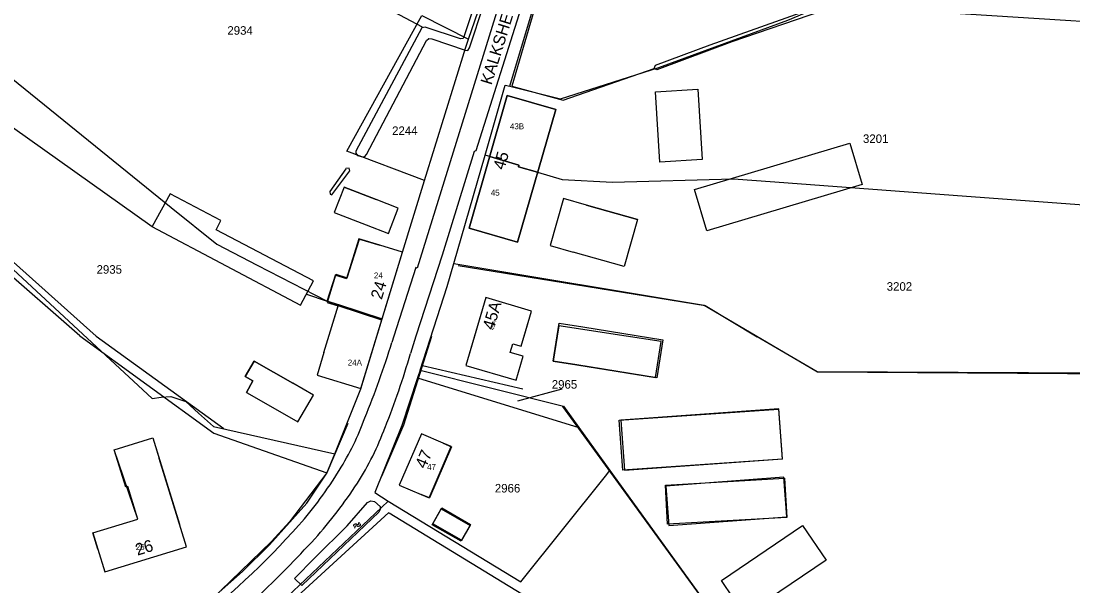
# Model space of a CAD drawing. Extents: x 148816 to 151297, y 399515 to 402500.
# Drawn here: x 149112.9 to 149334.2, y 399697.4 to 399816.4 of the extents above; entities that cross this region are included whole.
import ezdxf

# ---------------------------------------------------------------- set-up
doc = ezdxf.new("R2010")
doc.units = 0
for name, color, linetype in [('B01 Hoofdgebouw  [D] Norm', 7, 'Continuous'), ('B01 Hoofdgebouw  [T] Norm', 7, 'Continuous'), ('B01 hoofgebouw', 7, 'Continuous'), ('B02 Bijgebouw  [D] Norm', 7, 'Continuous'), ('B03 Overig opstal  [D] Norm', 7, 'Continuous'), ('B07 Tussenmuur  [D] Norm', 7, 'Continuous'), ('G01 perceelsgrens', 7, 'Continuous'), ('S05 Water  Norm', 7, 'Continuous'), ('T04 Haag heg  [D] Gem', 7, 'Continuous'), ('T09 Insteek water  [T] Norm', 7, 'Continuous'), ('V00 Kant verharding algemeen  [T] Norm', 7, 'Continuous'), ('Z01 perceelnummer', 7, 'Continuous'), ('Z02 huisnummer', 7, 'Continuous'), ('Z02 Huisnummer  [Tekst] Norm', 7, 'Continuous'), ('Z06 straatnaam', 7, 'Continuous')]:
    doc.layers.add(name, color=color, linetype=linetype)

msp = doc.modelspace()

# ---------------------------------------------------------------- linework, layer by layer
at = {"layer": 'B01 Hoofdgebouw  [D] Norm'}
for p, q in [((149183.95, 399770.54), (149181.4, 399762.17)), ((149188.4, 399769.17), (149183.95, 399770.54)), ((149179.07, 399762.88), (149177.32, 399757.11)), ((149179.07, 399762.88), (149181.4, 399762.17)), ((149176.64, 399746.55), (149179.64, 399756.4)), ((149177.32, 399757.11), (149179.64, 399756.4)), ((149132.54, 399726.09), (149140.66, 399728.58)), ((149140.66, 399728.58), (149141.98, 399724.28)), ((149134.95, 399718.24), (149132.54, 399726.09)), ((149135.4, 399718.37), (149134.95, 399718.24)), ((149137.51, 399711.49), (149135.4, 399718.37)), ((149128.03, 399708.58), (149137.51, 399711.49))]:
    msp.add_line(p, q, dxfattribs=at)
for points in [[(149229.82, 399743.96), (149246.42, 399741.32), (149247.58, 399748.88), (149240.24, 399750)], [(149197.09, 399716.69), (149198.81, 399715.95), (149203.39, 399726.75), (149201.74, 399727.46)]]:
    msp.add_lwpolyline(points, dxfattribs=at)
at = {"layer": 'B01 Hoofdgebouw  [T] Norm'}
for p, q in [((149215.22, 399800.7), (149207.16, 399772.74)), ((149225.41, 399797.77), (149215.22, 399800.7)), ((149217.36, 399769.81), (149225.41, 399797.77)), ((149192.26, 399776.98), (149187.6, 399778.79)), ((149227.04, 399779), (149224.24, 399769.08)), ((149231.91, 399777.62), (149227.04, 399779)), ((149190.2, 399771.66), (149192.26, 399776.98)), ((149185.53, 399773.46), (149190.2, 399771.66)), ((149207.16, 399772.74), (149217.36, 399769.81)), ((149193.19, 399767.72), (149188.4, 399769.17)), ((149224.24, 399769.08), (149229.1, 399767.7)), ((149187.79, 399750), (149193.19, 399767.72)), ((149210.69, 399758.12), (149208.29, 399750)), ((149220.33, 399755.28), (149210.69, 399758.12)), ((149218.78, 399750), (149220.33, 399755.28)), ((149184.43, 399738.97), (149187.79, 399750)), ((149208.29, 399750), (149206.48, 399743.86)), ((149218.16, 399747.91), (149218.78, 399750)), ((149225.69, 399750), (149224.86, 399744.75)), ((149215.84, 399746.57), (149216.39, 399748.43)), ((149216.39, 399748.43), (149218.16, 399747.91)), ((149176.64, 399746.55), (149175.19, 399741.77)), ((149218.57, 399745.77), (149215.84, 399746.57)), ((149217.09, 399740.73), (149218.57, 399745.77)), ((149224.86, 399744.75), (149229.82, 399743.96)), ((149206.48, 399743.86), (149217.09, 399740.73)), ((149174.43, 399737.62), (149170.1, 399740.11)), ((149175.19, 399741.77), (149184.43, 399738.97)), ((149171.18, 399731.95), (149174.43, 399737.62)), ((149166.84, 399734.44), (149171.18, 399731.95)), ((149197.15, 399729.44), (149192.5, 399718.67)), ((149201.74, 399727.46), (149197.15, 399729.44)), ((149147.71, 399705.64), (149141.98, 399724.28)), ((149192.5, 399718.67), (149197.09, 399716.69)), ((149129.09, 399705.15), (149130.55, 399700.37)), ((149130.55, 399700.37), (149147.71, 399705.64))]:
    msp.add_line(p, q, dxfattribs=at)
msp.add_lwpolyline([(149240.24, 399750), (149226.03, 399752.17), (149225.69, 399750)], dxfattribs=at)
at = {"layer": 'B01 hoofgebouw'}
for points in [[(149215.22, 399800.7), (149225.41, 399797.77), (149217.36, 399769.81), (149207.16, 399772.74), (149215.22, 399800.7)], [(149187.6, 399778.79), (149180.88, 399781.39), (149178.82, 399776.07), (149185.53, 399773.46)], [(149185.53, 399773.46), (149190.2, 399771.66), (149192.26, 399776.98), (149187.6, 399778.79)], [(149231.91, 399777.62), (149227.04, 399779), (149224.24, 399769.08), (149229.1, 399767.7)], [(149231.91, 399777.62), (149242.6, 399774.58), (149239.78, 399764.67), (149229.1, 399767.7)], [(149176.64, 399746.55), (149175.19, 399741.77), (149184.43, 399738.97), (149193.19, 399767.72), (149188.4, 399769.17)], [(149176.64, 399746.55), (149179.69, 399756.6), (149177.31, 399757.36), (149179.13, 399763.07), (149181.51, 399762.31), (149184.12, 399770.47), (149188.4, 399769.17)], [(149206.48, 399743.86), (149217.09, 399740.73), (149218.57, 399745.77), (149215.84, 399746.57), (149216.39, 399748.43), (149218.16, 399747.91), (149220.33, 399755.28), (149210.69, 399758.12), (149206.48, 399743.86)], [(149229.82, 399743.96), (149224.86, 399744.75), (149226.13, 399752.76), (149231.1, 399751.97)], [(149231.1, 399751.97), (149247.94, 399749.27), (149246.66, 399741.26), (149229.82, 399743.96)], [(149170.1, 399740.11), (149161.95, 399744.78), (149160.08, 399741.51), (149161.7, 399740.59), (149160.32, 399738.18), (149166.84, 399734.44)], [(149166.84, 399734.44), (149171.18, 399731.95), (149174.43, 399737.62), (149170.1, 399740.11)], [(149273.11, 399724.19), (149272.34, 399734.72), (149239.13, 399732.33), (149239.89, 399721.8), (149273.11, 399724.19)], [(149201.74, 399727.46), (149197.15, 399729.44), (149192.5, 399718.67), (149197.09, 399716.69)], [(149129.09, 399705.15), (149128.03, 399708.58), (149137.51, 399711.49), (149132.54, 399726.09), (149140.66, 399728.58), (149146.24, 399710.42)], [(149201.74, 399727.46), (149203.48, 399726.73)], [(149203.48, 399726.73), (149198.87, 399715.96), (149197.09, 399716.69)], [(149274.04, 399711.98), (149273.42, 399720.32), (149248.6, 399718.44), (149249.2, 399710.15), (149274.04, 399711.98)], [(149207.4, 399710.17), (149205.51, 399706.84), (149199.39, 399710.3), (149201.29, 399713.64), (149207.4, 399710.17)], [(149129.09, 399705.15), (149130.55, 399700.37), (149147.71, 399705.64), (149146.24, 399710.42)]]:
    msp.add_lwpolyline(points, dxfattribs=at)
at = {"layer": 'B02 Bijgebouw  [D] Norm'}
for p, q in [((149180.88, 399781.39), (149178.82, 399776.07)), ((149180.88, 399781.39), (149187.6, 399778.79)), ((149178.82, 399776.07), (149185.53, 399773.47)), ((149242.6, 399774.58), (149231.91, 399777.62)), ((149242.6, 399774.58), (149239.78, 399764.67)), ((149239.78, 399764.67), (149229.1, 399767.7)), ((149160.08, 399741.51), (149161.95, 399744.78)), ((149161.95, 399744.78), (149170.1, 399740.1)), ((149161.7, 399740.59), (149160.08, 399741.51)), ((149160.32, 399738.18), (149161.7, 399740.59)), ((149160.32, 399738.18), (149166.84, 399734.44)), ((149128.03, 399708.58), (149129.09, 399705.15))]:
    msp.add_line(p, q, dxfattribs=at)
for points in [[(149255.27, 399801.99), (149256.2, 399787.2), (149247.29, 399786.64), (149246.36, 399801.43)], [(149254.6, 399780.91), (149287.27, 399790.65), (149289.87, 399781.92), (149257.21, 399772.18)], [(149238.78, 399732.35), (149272.29, 399734.67), (149273.02, 399724.09), (149239.52, 399721.77)], [(149248.48, 399718.67), (149273.56, 399720.09), (149274.03, 399711.84), (149248.95, 399710.42)], [(149201.45, 399713.85), (149207.49, 399710.38), (149205.58, 399707.06), (149199.54, 399710.53)], [(149260.25, 399698.6), (149277.3, 399710.16), (149282.27, 399702.82), (149265.22, 399691.27)]]:
    msp.add_lwpolyline(points, close=True, dxfattribs=at)
msp.add_lwpolyline([(149140.46, 399773.08), (149171.73, 399756.54), (149174.46, 399761.63), (149153.95, 399772.39), (149154.93, 399774.39), (149144.27, 399779.97), (149140.48, 399773.13)], dxfattribs=at)
at = {"layer": 'B03 Overig opstal  [D] Norm'}
for p, q in [((149172.96, 399758.84), (149177.31, 399757.36)), ((149188.8, 399753.39), (149179.62, 399756.41))]:
    msp.add_line(p, q, dxfattribs=at)
at = {"layer": 'B07 Tussenmuur  [D] Norm'}
msp.add_lwpolyline([(149211.51, 399787.84), (149217.64, 399786.05), (149217.54, 399785.7), (149221.6, 399784.52)], dxfattribs=at)
msp.add_lwpolyline([(149211.51, 399787.84), (149217.64, 399786.05), (149217.54, 399785.7), (149221.6, 399784.52)], dxfattribs=at)
at = {"layer": 'G01 perceelsgrens'}
for points in [[(149207.07, 399812.54), (149215.65, 399837.6), (149218.37, 399843.4), (149223.79, 399851.15), (149232.31, 399861.91)], [(149215.76, 399802.64), (149226.4, 399838.31), (149235.73, 399851.58)], [(149215.76, 399802.64), (149226.41, 399800), (149247.09, 399806.61), (149274.22, 399816.54), (149281.72, 399819.73)], [(149352.56, 399815.19), (149281.72, 399819.73)], [(149092.25, 399819.41), (149144.53, 399777.1)], [(149197.82, 399782.77), (149181.45, 399788.99), (149197.22, 399817.53)], [(149197.22, 399817.53), (149207.07, 399812.54)], [(149197.82, 399782.77), (149206.5, 399810.89), (149207.07, 399812.54)], [(149210.55, 399788.11), (149214.8, 399802.89), (149215.76, 399802.64)], [(149076.13, 399796.61), (149140.48, 399736.9), (149142.36, 399737.14), (149144.42, 399737.32), (149147.55, 399736.24), (149150.22, 399733.79), (149153.4, 399731.02), (149178.91, 399725.25)], [(149203.98, 399765.32), (149210.55, 399788.11)], [(149211.51, 399787.84), (149210.55, 399788.11)], [(149221.59, 399784.52), (149217.54, 399785.7), (149217.64, 399786.05), (149211.51, 399787.84)], [(149221.59, 399784.52), (149226.78, 399783.01)], [(149188.9, 399753.68), (149193.16, 399767.69), (149197.82, 399782.77)], [(149226.78, 399783.01), (149237.33, 399782.42)], [(149237.33, 399782.42), (149262.77, 399783.12)], [(149262.77, 399783.12), (149271.49, 399782.48)], [(149271.49, 399782.48), (149311.81, 399779.48)], [(149311.81, 399779.48), (149370.65, 399775.12)], [(149144.53, 399777.1), (149154.08, 399769.38), (149162.62, 399764.96)], [(149162.62, 399764.96), (149177.31, 399757.36), (149179.69, 399756.6), (149179.72, 399756.71), (149188.9, 399753.68)], [(149196.85, 399742.83), (149202.56, 399760.44), (149203.98, 399765.32)], [(149203.98, 399765.32), (149256.66, 399756.53), (149280.48, 399742.53), (149385.68, 399741.81)], [(149178.91, 399725.25), (149184.41, 399738.94), (149188.9, 399753.68)], [(149196.85, 399742.83), (149196.34, 399741.25)], [(149196.85, 399742.83), (149227.03, 399735.24), (149230.26, 399730.77)], [(149196.34, 399741.25), (149193.06, 399731.18), (149187.33, 399717.1), (149190.12, 399715.27)], [(149196.34, 399741.25), (149230.26, 399730.77)], [(149230.26, 399730.77), (149236.8, 399721.73)], [(149104.35, 399665.58), (149137.01, 399684.83), (149149.66, 399691.77), (149159.52, 399700.47), (149165.2, 399706.07), (149173.05, 399714.87), (149177.28, 399721.2), (149178.91, 399725.25)], [(149190.12, 399715.27), (149218.07, 399698.28), (149235.84, 399720.52), (149236.8, 399721.73)], [(149236.8, 399721.73), (149351.4, 399563.08)], [(149152.06, 399680.36), (149153.4, 399681.14), (149162.15, 399688.76), (149190.12, 399715.27)]]:
    msp.add_lwpolyline(points, dxfattribs=at)
at = {"layer": 'S05 Water  Norm'}
for centre, start, end in [((149183.27, 399710.03), 62.7971, 186.6522), ((149183.52, 399709.66), 62.7971, 186.6522), ((149183.66, 399710.79), 242.7971, 6.6522), ((149183.91, 399710.42), 242.7971, 6.6522)]:
    msp.add_arc(centre, 0.425, start, end, dxfattribs=at)
at = {"layer": 'T04 Haag heg  [D] Gem'}
for p, q in [((149197.38, 399815.09), (149116.28, 399858.11)), ((149225.1, 399833.15), (149216.14, 399802.65)), ((149086.25, 399811.64), (149140.48, 399773.13)), ((149226.95, 399799.7), (149246.09, 399806.35)), ((149216.14, 399802.65), (149226.95, 399799.7)), ((149076.14, 399797.11), (149128.73, 399750)), ((149125.31, 399750.05), (149074.55, 399794.51)), ((149204.91, 399764.92), (149256.86, 399756.45)), ((149256.86, 399756.45), (149267.8, 399749.9)), ((149199.27, 399749.97), (149193.37, 399731.24)), ((149197.36, 399743.85), (149218.51, 399738.94)), ((149193.37, 399731.24), (149188.74, 399720.47))]:
    msp.add_line(p, q, dxfattribs=at)
for points in [[(149125.31, 399750.05), (149153.49, 399729.57), (149177.24, 399721.24)], [(149128.73, 399750), (149155.57, 399730.56)], [(149380.95, 399749.65), (149384.1, 399742.01), (149280.42, 399742.49), (149267.8, 399749.9)], [(149226.8, 399735.17), (149237.49, 399720.55), (149288.06, 399650.89), (149351.46, 399563.13)], [(149181.67, 399731.65), (149177.24, 399721.24), (149169.37, 399710.93), (149165.57, 399706.69), (149154.93, 399696.47)], [(149190.33, 399712.84), (149232.88, 399686.86), (149209.52, 399635.61), (149153.46, 399679.1), (149190.31, 399712.89)]]:
    msp.add_lwpolyline(points, dxfattribs=at)
at = {"layer": 'T09 Insteek water  [T] Norm'}
for points in [[(149274.44, 399836.49), (149281.81, 399820.36), (149282.03, 399819.3), (149281.34, 399818.47), (149262.45, 399812), (149246.65, 399806.09), (149246.12, 399806.37), (149246.38, 399807.1), (149257.91, 399811.35), (149280.18, 399819.29), (149280.43, 399819.49), (149280.33, 399820.07), (149273.5, 399835.56), (149273.86, 399836.29), (149274.44, 399836.49)], [(149211.81, 399830.39), (149206.09, 399813.07), (149205.94, 399812.72), (149205.4, 399812.62), (149197.91, 399815.04), (149197.22, 399814.94), (149183.32, 399788.97), (149183.34, 399788.56), (149183.72, 399788.05), (149184.78, 399787.74), (149185.24, 399787.81), (149185.62, 399788.26), (149198.19, 399812.27), (149198.73, 399812.72), (149199.34, 399812.64), (149206.37, 399810.23), (149206.88, 399810.18), (149207.24, 399810.71), (149213.27, 399829.04)], [(149181.24, 399785.26), (149177.87, 399780.44), (149177.95, 399779.93), (149178.3, 399779.75), (149182.09, 399784.82), (149181.92, 399785.4), (149181.26, 399785.31)], [(149170.46, 399699.02), (149174.69, 399703.33), (149181.53, 399710.11), (149185.83, 399715.02), (149186.52, 399715.35), (149187.31, 399715.22), (149188.45, 399714.16), (149188.5, 399713.6), (149188.18, 399712.97), (149171.98, 399697.5)], [(149171.98, 399697.5), (149170.46, 399699.02)]]:
    msp.add_lwpolyline(points, dxfattribs=at)
at = {"layer": 'V00 Kant verharding algemeen  [T] Norm'}
for p, q in [((149214.17, 399822.1), (149196.23, 399764.36)), ((149218.46, 399820.34), (149208.59, 399789.07)), ((149208.24, 399788.91), (149201.5, 399767.04)), ((149208.59, 399789.07), (149208.24, 399788.91)), ((149201.5, 399767.04), (149196, 399750)), ((149195.96, 399764.48), (149191.36, 399750)), ((149196.23, 399764.36), (149195.96, 399764.48)), ((149191.36, 399750), (149190.95, 399748.71)), ((149196, 399750), (149194.84, 399746.39))]:
    msp.add_line(p, q, dxfattribs=at)
for centre, radius, start, end in [((148991.77, 399811.07), 208.71, 337.9809, 342.6155), ((149041.49, 399790.28), 159.51, 338.1121, 344.0273), ((149129.17, 399753.35), 59.73, 328.0505, 339.9), ((149132.94, 399751.48), 60.21, 327.4028, 339.935), ((149106.95, 399766.47), 85.53, 318.8803, 328.4698), ((149097.47, 399775.88), 103.26, 318.4308, 326.5983), ((149037.65, 399829.72), 179.34, 307.8919, 318.2154), ((148963.24, 399902.95), 288.06, 313.7912, 317.2377)]:
    msp.add_arc(centre, radius, start, end, dxfattribs=at)
at = {"layer": 'Z01 perceelnummer'}
msp.add_lwpolyline([(149226.68, 399738.86), (149217.33, 399736.35)], dxfattribs=at)

# ---------------------------------------------------------------- texts
for s, p in [('2934', (149156.32, 399813.48)), ('2244', (149190.98, 399792.38)), ('3201', (149290.04, 399790.69)), ('2935', (149128.8, 399763.16)), ('3202', (149295.03, 399759.58)), ('2965', (149224.57, 399738.96)), ('2966', (149212.59, 399717.1))]:
    msp.add_text(s, height=1.8, dxfattribs=at).set_placement(p)
at = {"layer": 'Z02 huisnummer'}
for s, rotation, p in [('45', 73.9208, (149214.56, 399784.88)), ('24', 73.0153, (149188.79, 399757.58)), ('45A', 73.6137, (149212.34, 399751.19)), ('47', 66.666, (149198, 399721.95)), ('26', 17.0943, (149137.4, 399703.78))]:
    msp.add_text(s, height=2.5, rotation=rotation, dxfattribs=at).set_placement(p)
at = {"layer": 'Z02 Huisnummer  [Tekst] Norm'}
for s, p in [('43B', (149215.77, 399793.58)), ('45', (149211.74, 399779.6)), ('24', (149187.15, 399762.17)), ('24A', (149181.66, 399743.83)), ('47', (149198.34, 399721.85)), ('26', (149137.05, 399704.98))]:
    msp.add_text(s, height=1.25, dxfattribs=at).set_placement(p)
msp.add_text('45A', height=0.8, rotation=73.6446, dxfattribs=at).set_placement((149212.35, 399751.21))
at = {"layer": 'Z06 straatnaam'}
msp.add_text('KALKSHEUVEL', height=2.5, rotation=72.7246, dxfattribs=at).set_placement((149211.89, 399802.77))

doc.saveas('drawing.dxf')
